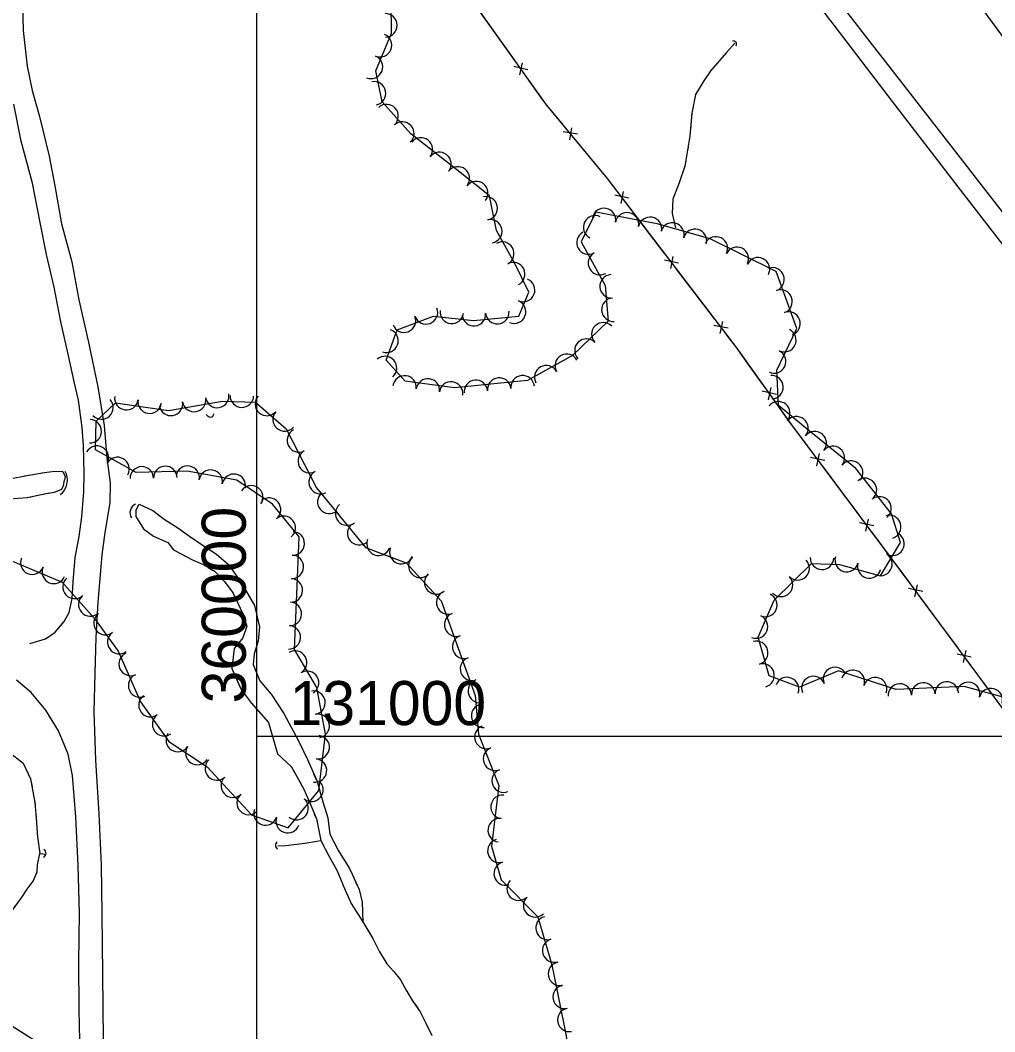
# Model space of a CAD drawing. Extents: x 353423 to 364002, y 127000 to 201942.
# Drawn here: x 359919.4 to 360251.3, y 130899.3 to 131243.8 of the extents above; entities that cross this region are included whole.
import ezdxf

# ---------------------------------------------------------------- set-up
doc = ezdxf.new("R2010")
doc.units = 0
for name, color, linetype in [('E_DTM_SlopeBottom', 7, 'Continuous'), ('E_DTM_SlopeTop', 7, 'Continuous'), ('E_FEN_Generic', 7, 'Continuous'), ('E_LAND_TreeLine', 7, 'Continuous'), ('E_MISCPROP', 7, 'Continuous'), ('E_RDWY_Gravel', 7, 'Continuous'), ('E_STRUCT_WingWall', 7, 'Continuous')]:
    doc.layers.add(name, color=color, linetype=linetype)

msp = doc.modelspace()

# ---------------------------------------------------------------- linework, layer by layer
at = {"layer": 'E_DTM_SlopeBottom'}
for p, q in [((360092.29, 131226.89), (360087.49, 131228.04)), ((360089.55, 131225.15), (360090.51, 131229.27)), ((360106.59, 131203), (360107.25, 131207.17)), ((360109.19, 131204.93), (360104.33, 131205.73)), ((360126.7, 131183.17), (360121.87, 131184.16)), ((360124.02, 131181.34), (360124.84, 131185.49)), ((360143.6, 131161.02), (360138.77, 131162.02)), ((360140.92, 131159.2), (360141.74, 131163.34)), ((360157.82, 131137.05), (360158.65, 131141.19)), ((360160.5, 131138.88), (360155.67, 131139.87)), ((360176.92, 131116.31), (360172.12, 131117.45)), ((360174.19, 131114.56), (360175.14, 131118.68)), ((360193.39, 131093.88), (360188.57, 131094.92)), ((360190.69, 131092.08), (360191.55, 131096.22)), ((360210.06, 131071.56), (360205.24, 131072.6)), ((360207.36, 131069.76), (360208.23, 131073.9)), ((360224.03, 131047.44), (360224.91, 131051.57)), ((360226.73, 131049.23), (360221.92, 131050.29)), ((360243.29, 131026.83), (360238.48, 131027.89)), ((360240.59, 131025.04), (360241.48, 131029.17))]:
    msp.add_line(p, q, dxfattribs=at)
for points in [[(360381.21, 130837.79), (360352.47, 130877.03), (360323.49, 130916.58), (360291.06, 130960), (360260.35, 131000.83), (360224.22, 131049.71), (360182.18, 131105.97), (360163.42, 131132.19), (360119.36, 131189.92), (360098.66, 131214.93), (360072.53, 131251.67), (360049.13, 131286.46), (360015.62, 131331.65)], [(360081.17, 131239.53), (360075.4, 131247.64)], [(360087.73, 131230.3), (360081.17, 131239.53)], [(360097.31, 131216.82), (360091.54, 131224.94)], [(360104.4, 131208), (360098.66, 131214.93), (360097.31, 131216.82)], [(360114.94, 131195.26), (360108.59, 131202.93)], [(360122.02, 131186.43), (360119.36, 131189.92), (360114.94, 131195.26)], [(360132.06, 131173.28), (360126.02, 131181.2)], [(360138.93, 131164.28), (360132.06, 131173.28)], [(360148.96, 131151.13), (360142.92, 131159.05)], [(360155.83, 131142.13), (360148.96, 131151.13)], [(360165.76, 131128.91), (360163.42, 131132.19), (360159.82, 131136.9)], [(360172.35, 131119.71), (360165.76, 131128.91)], [(360181.98, 131106.26), (360176.18, 131114.35)], [(360188.75, 131097.18), (360182.18, 131105.97), (360181.98, 131106.26)], [(360198.65, 131083.93), (360192.69, 131091.91)], [(360205.42, 131074.86), (360198.65, 131083.93)], [(360215.32, 131061.62), (360209.36, 131069.59)], [(360222.1, 131052.54), (360215.32, 131061.62)], [(360231.94, 131039.26), (360226.02, 131047.26)], [(360238.67, 131030.15), (360231.94, 131039.26)], [(360248.5, 131016.85), (360242.58, 131024.86)], [(360255.23, 131007.75), (360248.5, 131016.85)]]:
    msp.add_lwpolyline(points, dxfattribs=at)
for centre, major_axis, ratio, start_param, end_param in [((360161.88, 131235.38), (1.32, 0.87), 0.768037, 5.356084, 7.210314), ((359984.01, 131111.24), (0.25, -2.59), 0.653113, 5.356084, 7.210314), ((359931.62, 131086.67), (1.09, 4.96), 0.755334, 3.785288, 5.639518), ((359959.59, 131076.2), (0.86, 2.9), 0.912842, 0.643667, 2.497898), ((360008.11, 130962.84), (-1.8, -0.1), 0.86755, 5.356056, 7.210287), ((359926.18, 130960.11), (2.04, -0.07), 0.818901, 5.356084, 7.210314)]:
    msp.add_ellipse(centre, major_axis=major_axis, ratio=ratio, start_param=start_param, end_param=end_param, dxfattribs=at)
at = {"layer": 'E_DTM_SlopeTop'}
for points in [[(360570.32, 130810.78), (360548.47, 130840.49), (360524.15, 130873.36), (360502.29, 130902.85), (360480.25, 130932.95), (360458.46, 130961.89), (360436.23, 130991.86), (360411.63, 131024.91), (360388.86, 131056.04), (360364.01, 131089.52), (360340.79, 131120.96), (360317.08, 131153.14), (360291.88, 131187.31), (360262.08, 131227.39), (360237.28, 131260.96), (360213.16, 131293.49), (360188.56, 131326.79), (360157.99, 131368.04), (360130.78, 131404.94), (360101.39, 131444.8), (360074.24, 131481.36), (360045.6, 131519.67), (360018.3, 131556.7), (360002.77, 131577.44)], [(360529.26, 130810.15), (360508.41, 130837.24), (360485.18, 130867.33), (360462.48, 130896.68), (360441.11, 130924.47), (360420.86, 130950.4), (360400.54, 130976.79), (360381.21, 131001.34), (360361.35, 131027.47), (360341.14, 131054.75), (360322.71, 131078.25), (360302.51, 131104.47), (360282.87, 131129.92), (360262.23, 131156.88), (360238.8, 131187.06), (360216.46, 131216.14), (360195.46, 131243.54), (360169.36, 131277.4), (360145.28, 131308.49), (360118.17, 131343.54), (360093.11, 131375.68), (360066.52, 131410.11), (360041.02, 131442.73), (360013.42, 131478.34)], [(360539.14, 130812.53), (360522.54, 130834.28), (360500.22, 130862.65), (360478.93, 130890.05), (360458.31, 130916.33), (360437.97, 130942.26), (360419.17, 130966.24), (360396.7, 130995.17), (360375.81, 131021.96), (360358.11, 131044.76), (360341.17, 131066.6), (360320.89, 131092.62), (360300.51, 131118.77), (360279.7, 131145.43), (360255.04, 131177.01), (360231.64, 131207.11), (360207.27, 131238.46), (360184.52, 131267.86)]]:
    msp.add_lwpolyline(points, dxfattribs=at)
at = {"layer": 'E_FEN_Generic'}
for points in [[(360115.41, 131178.44), (360110.41, 131168.31), (360118.67, 131153.49), (360119.6, 131141.29), (360107.53, 131129.64), (360092.19, 131121.05), (360067.35, 131118.63), (360050.53, 131120.83), (360044.03, 131128.07), (360047.77, 131138.33), (360060.18, 131143.04), (360073.82, 131141.55), (360089.24, 131142.95), (360092.66, 131151.2), (360087.85, 131160.91), (360081.57, 131172.2), (360079.2, 131184.02), (360066.95, 131193.75), (360052.48, 131205.07), (360042.64, 131215.98), (360040.56, 131226.53), (360045.91, 131239.35), (360045.79, 131250.25)], [(360257.92, 131012.24), (360240.85, 131016.9), (360217.66, 131015.85), (360198.12, 131022.28), (360184.83, 131016.67), (360174.41, 131020.58), (360170.73, 131033.72), (360176.15, 131046.29), (360188.84, 131058.77), (360198.46, 131058.43), (360212.35, 131054.56), (360219.17, 131065.98), (360216.14, 131075.72), (360204, 131091.1), (360188.07, 131103.99), (360177.64, 131112.55), (360177.05, 131124.66), (360183.89, 131138.86), (360176.88, 131158.2), (360154.38, 131169.39), (360136.3, 131174.41), (360115.41, 131178.44)], [(359915.5, 131060.18), (359933.67, 131052.48), (359944.72, 131040.09), (359952.81, 131028.94), (359960.43, 131011.67), (359970.08, 130998.14), (359983.08, 130989.51), (359998.14, 130973.16), (360010.73, 130968.73), (360021.11, 130981.46), (360023.39, 131000.7), (360020.48, 131016.55), (360012.84, 131029.45), (360013.63, 131048.35), (360014.42, 131067.86), (360005.37, 131078.93), (359993.16, 131087.21), (359976.28, 131090.17), (359958.95, 131089.82), (359945.08, 131097.49), (359945.3, 131107.3), (359951.89, 131113.48), (359969.9, 131110.86), (359988.29, 131114.01), (359999.58, 131113.7), (360009.95, 131104.63), (360020.36, 131084.55)], [(360020.36, 131084.55), (360037.05, 131064.19), (360050.89, 131058.97), (360062.77, 131046.05), (360074.31, 131013.79), (360075.54, 131000.66), (360082.44, 130983.18), (360079.94, 130962.57), (360083.17, 130951.05), (360095.74, 130938.44), (360100.48, 130922.14), (360105.38, 130897.89), (360108.13, 130870.34), (360113.86, 130850.79), (360125.1, 130826.82)]]:
    msp.add_lwpolyline(points, dxfattribs=at)
for centre, start, end in [((360043.79, 131242.03), 270.6569, 90.6416), ((360041.94, 131235.27), 247.3564, 67.3411), ((360038.86, 131227.89), 247.3564, 67.3411), ((360039.94, 131218.87), 281.1572, 101.1419), ((360044.19, 131211.13), 312.0624, 132.0471), ((360049.55, 131205.19), 312.0624, 132.0471), ((360055.88, 131199.76), 321.9666, 141.9512), ((360062.18, 131194.83), 321.9666, 141.9512), ((360068.45, 131189.89), 321.5572, 141.5418), ((360074.71, 131184.91), 321.5572, 141.5418), ((360077.92, 131179.75), 281.3493, 101.334), ((360118.2, 131175.77), 349.0922, 169.0769), ((360079.49, 131171.91), 281.3493, 101.334), ((360115.18, 131173.26), 63.7272, 243.7118), ((360126.06, 131174.26), 349.0922, 169.0769), ((360133.91, 131172.74), 349.0922, 169.0769), ((360141.49, 131170.8), 344.4581, 164.4428), ((360149.2, 131168.65), 344.4581, 164.4428), ((360112.94, 131168.06), 119.1532, 299.1379), ((360156.32, 131166.08), 333.5818, 153.5665), ((360083.56, 131164.3), 299.0862, 119.0708), ((360163.48, 131162.52), 333.5818, 153.5665), ((360116.84, 131161.08), 119.1532, 299.1379), ((360170.64, 131158.96), 333.5818, 153.5665), ((360087.28, 131157.33), 296.3551, 116.3398), ((360175.62, 131155.54), 289.9264, 109.911), ((360090.68, 131151.89), 247.5013, 67.486), ((360120.8, 131153.17), 94.3341, 274.3188), ((360178.34, 131148.02), 289.9264, 109.911), ((360087.62, 131144.5), 247.5013, 67.486), ((360121.4, 131145.2), 94.3341, 274.3188), ((360057.59, 131144.3), 200.8099, 20.7946), ((360066.39, 131144.47), 173.7575, 353.7422), ((360081.89, 131144.39), 185.1964, 5.1811), ((360050.11, 131141.46), 200.8099, 20.7946), ((360073.93, 131143.66), 185.1964, 5.1811), ((360181.07, 131140.5), 289.9264, 109.911), ((360044.19, 131134.63), 249.9792, 69.9639), ((360118, 131136.84), 44.0133, 223.998), ((360179.61, 131134.81), 244.3119, 64.2965), ((360112.24, 131131.28), 44.0133, 223.998), ((360176.15, 131127.6), 244.3119, 64.2965), ((360043.65, 131125.35), 311.9395, 131.9242), ((360105.53, 131126.12), 29.2409, 209.2255), ((360098.55, 131122.21), 29.2409, 209.2255), ((360050.3, 131118.74), 352.5671, 172.5518), ((360058.23, 131117.71), 352.5671, 172.5518), ((360066.16, 131116.67), 352.5671, 172.5518), ((360074.6, 131117.23), 5.5758, 185.5605), ((360082.56, 131118.01), 5.5758, 185.5605), ((360090.52, 131118.78), 5.5758, 185.5605), ((360175.24, 131118.83), 272.7907, 92.7754), ((359947.13, 131111.89), 223.1733, 43.158), ((359955.59, 131115.05), 171.7294, 351.7141), ((359963.51, 131113.9), 171.7294, 351.7141), ((359970.76, 131113.13), 189.7351, 9.7197), ((359978.65, 131114.48), 189.7351, 9.7197), ((359986.53, 131115.83), 189.7351, 9.7197), ((359994.92, 131115.92), 178.4104, 358.3951), ((360003.43, 131113.11), 138.8649, 318.8496), ((360177.56, 131109.91), 320.6221, 140.6068), ((360009.45, 131107.85), 138.8649, 318.8496), ((359943.12, 131103.82), 268.7196, 88.7043), ((360183.74, 131104.83), 320.6221, 140.6068), ((360014.34, 131100.71), 117.398, 297.3826), ((360189.96, 131099.77), 321.0297, 141.0143), ((359945.56, 131094.83), 331.0565, 151.0412), ((360018.02, 131093.61), 117.398, 297.3826), ((360196.17, 131094.74), 321.0297, 141.0143), ((359952.56, 131090.96), 331.0565, 151.0412), ((360202.39, 131089.71), 321.0297, 141.0143), ((359960.85, 131087.76), 1.1892, 181.1739), ((359968.85, 131087.93), 1.1892, 181.1739), ((359976.43, 131088.02), 350.0398, 170.0245), ((359984.31, 131086.64), 350.0398, 170.0245), ((360021.7, 131086.51), 117.398, 297.3826), ((359992.19, 131085.25), 350.0398, 170.0245), ((360207.08, 131083.82), 308.2738, 128.2585), ((359998.09, 131081.33), 325.8641, 145.8488), ((360024.67, 131079.77), 129.3528, 309.3374), ((360004.15, 131077.12), 309.2788, 129.2635), ((360212.03, 131077.54), 308.2738, 128.2585), ((360030.74, 131075.77), 129.3528, 309.3374), ((360009.21, 131070.92), 309.2788, 129.2635), ((360215.34, 131071.25), 287.3287, 107.3134), ((360012.23, 131065.62), 267.6881, 87.6727), ((360034.87, 131069.09), 129.3528, 309.3374), ((360216.44, 131065.48), 239.1513, 59.136), ((360041.44, 131065.49), 159.3521, 339.3368), ((360049.19, 131062.65), 159.3521, 339.3368), ((360212.33, 131058.62), 239.1513, 59.136), ((359923.53, 131059.05), 157.0446, 337.0293), ((360011.91, 131057.63), 267.6881, 87.6727), ((360055.68, 131057.96), 132.6042, 312.5889), ((360184.18, 131057.12), 224.5317, 44.5164), ((360192.43, 131060.74), 177.9939, 357.9786), ((360200.85, 131059.94), 164.446, 344.4307), ((360208.55, 131057.79), 164.446, 344.4307), ((359930.89, 131055.93), 157.0446, 337.0293), ((360061.1, 131052.33), 132.6042, 312.5889), ((359937.96, 131050.81), 131.7523, 311.737), ((360011.59, 131049.63), 267.6881, 87.6727), ((360178.48, 131051.51), 224.5317, 44.5164), ((360065.19, 131045.51), 109.6905, 289.6751), ((360173.17, 131044.66), 246.6519, 66.6366), ((359943.29, 131044.85), 131.7523, 311.737), ((360011.26, 131041.64), 267.6215, 87.6062), ((359948.47, 131038.49), 125.9573, 305.942), ((360067.88, 131037.97), 109.6905, 289.6751), ((360170, 131037.31), 246.6519, 66.6366), ((359953.16, 131032.02), 125.9573, 305.942), ((360010.92, 131033.65), 267.6215, 87.6062), ((360070.58, 131030.44), 109.6905, 289.6751), ((360170.06, 131028.35), 285.6441, 105.6287), ((359957.03, 131024.55), 113.813, 293.7977), ((360013.02, 131025.04), 300.649, 120.6337), ((360073.27, 131022.91), 109.6905, 289.6751), ((360172.21, 131020.65), 285.6441, 105.6287), ((359960.26, 131017.23), 113.813, 293.7977), ((360017.1, 131018.16), 300.649, 120.6337), ((360196.89, 131019.49), 22.9096, 202.8942), ((360202.96, 131018.49), 341.7902, 161.7748), ((360075.96, 131015.38), 109.6905, 289.6751), ((360180.55, 131016.04), 339.4216, 159.4063), ((360189.52, 131016.38), 22.9096, 202.8942), ((360210.55, 131015.99), 341.7902, 161.7748), ((360218.96, 131013.81), 2.5845, 182.5692), ((360226.95, 131014.17), 2.5845, 182.5692), ((360234.94, 131014.53), 2.5845, 182.5692), ((360242.22, 131014.35), 344.7534, 164.7381), ((359963.78, 131010.57), 125.5259, 305.5106), ((360019.3, 131011.37), 280.3814, 100.3661), ((360249.94, 131012.25), 344.7534, 164.7381), ((360077.05, 131006.96), 95.3463, 275.331), ((359968.43, 131004.06), 125.5259, 305.5106), ((360020.75, 131003.5), 280.3814, 100.3661), ((360078.17, 130999.69), 111.5644, 291.549), ((359973.09, 130998.66), 146.409, 326.3937), ((360020.75, 130996.21), 263.2596, 83.2442), ((359979.75, 130994.23), 146.409, 326.3937), ((360081.11, 130992.25), 111.5644, 291.549), ((359986.39, 130989.01), 132.6688, 312.6534), ((360019.81, 130988.27), 263.2596, 83.2442), ((360084.05, 130984.81), 111.5644, 291.549), ((359991.81, 130983.12), 132.6688, 312.6534), ((360018.61, 130981.7), 230.7968, 50.7815), ((359997.23, 130977.24), 132.6688, 312.6534), ((360083.67, 130975.91), 83.0948, 263.0795), ((360013.55, 130975.51), 230.7968, 50.7815), ((360002.97, 130973.68), 160.5945, 340.5792), ((360010.52, 130971.02), 160.5945, 340.5792), ((360082.7, 130967.96), 83.0948, 263.0795), ((360082.58, 130960.91), 105.6616, 285.6463), ((360084.74, 130953.21), 105.6616, 285.6463), ((360089.13, 130948.03), 134.9159, 314.9006), ((360094.78, 130942.37), 134.9159, 314.9006), ((360099.02, 130934.67), 106.2487, 286.2334), ((360101.25, 130926.99), 106.2487, 286.2334), ((360103.24, 130919.06), 101.4136, 281.3983), ((360104.82, 130911.22), 101.4136, 281.3983), ((360106.41, 130903.38), 101.4136, 281.3983)]:
    msp.add_arc(centre, 4, start, end, dxfattribs=at)
at = {"layer": 'E_LAND_TreeLine'}
for p, q in [((360000, 131000), (360000, 133500)), ((360000, 129000), (360000, 131500)), ((360000, 131000), (363500, 131000)), ((360000, 131000), (364000, 131000))]:
    msp.add_line(p, q, dxfattribs=at)
at = {"layer": 'E_MISCPROP'}
for points in [[(359919.05, 131271.55), (359919.67, 131259.6), (359920.2, 131249.64), (359920.49, 131240.28), (359921.86, 131228.14), (359923.47, 131219.82), (359925.99, 131210.99), (359929.29, 131197.5), (359931.23, 131187.36), (359933.5, 131174.44), (359936.97, 131161.46), (359939.41, 131148.59), (359942.53, 131134.64), (359945.81, 131118.93), (359947.97, 131105.72), (359948.89, 131094.62), (359950.1, 131086.26), (359949.95, 131079.43), (359948.26, 131069.37), (359947.2, 131061.7), (359945.82, 131045.66)], [(359937.12, 131046.9), (359937.49, 131052.53), (359938.15, 131060.83), (359939.49, 131067.99), (359940.38, 131074.7), (359941.1, 131083.17), (359941.18, 131089.43), (359940.94, 131098.98), (359940.52, 131105.07), (359939.31, 131114.35), (359937.97, 131120.21), (359935.74, 131130.12), (359933.23, 131141.11), (359930.96, 131152.9), (359928.39, 131164), (359926.28, 131174.88), (359923.61, 131188.31), (359919.81, 131202.61), (359917.31, 131215.19)], [(359922.71, 131031.49), (359928.01, 131033.18), (359931.38, 131035.43), (359934.41, 131039.06), (359936.13, 131042.07), (359937.12, 131046.9)], [(359945.82, 131045.66), (359945.19, 131033.55), (359944.79, 131021.49), (359944.56, 131008.24), (359945.05, 130991.8), (359946.16, 130973.54), (359946.99, 130956.01), (359947.26, 130939.46), (359947.5, 130918.93), (359947.68, 130896.63), (359947.7, 130881.48)], [(359939.81, 130886.51), (359939.87, 130891.15), (359939.48, 130906.79), (359939.39, 130923.06), (359939.58, 130939.67), (359939.2, 130955.94), (359938.42, 130972.49), (359937.29, 130986.55), (359935.74, 130993.89), (359932.42, 131001.76), (359928.13, 131008.89), (359923.21, 131014.88), (359918.22, 131019.06)]]:
    msp.add_lwpolyline(points, dxfattribs=at)
at = {"layer": 'E_RDWY_Gravel'}
msp.add_lwpolyline([(360050.1, 130816.27), (359672.48, 131056.75), (359280.39, 131500.31), (359008.41, 131703.83)], dxfattribs=at)
at = {"layer": 'E_STRUCT_WingWall'}
for points in [[(360162.75, 131236.01), (360159.93, 131232.73), (360154.56, 131226.67), (360152.2, 131223.12), (360149.37, 131218.45), (360148.1, 131212.11), (360147.44, 131204.24), (360145.77, 131194.03), (360143.84, 131188.4), (360141.62, 131182.9), (360141.41, 131178.01), (360142.54, 131173.07)], [(360162.75, 131236.01), (360159.93, 131232.73), (360154.56, 131226.67), (360152.2, 131223.12), (360149.37, 131218.45), (360148.1, 131212.11), (360148.06, 131211.72)], [(360147.73, 131207.74), (360147.56, 131205.74)], [(360147.04, 131201.78), (360146.71, 131199.81)], [(360146.07, 131195.86), (360145.77, 131194.03), (360145.72, 131193.89)], [(360144.43, 131190.11), (360143.84, 131188.4), (360141.62, 131182.9), (360141.41, 131178.01), (360142.54, 131173.07)], [(359915.92, 131087.6), (359921.67, 131088.76), (359927.65, 131089.76), (359931.06, 131090.26), (359933.96, 131090.07), (359934.69, 131088.42), (359934.46, 131087.17)], [(359926.79, 131089.62), (359927.65, 131089.76), (359931.06, 131090.26), (359933.96, 131090.07), (359934.69, 131088.42), (359934.46, 131087.17)], [(359915.72, 131080.77), (359921.8, 131081.2), (359927.73, 131082.48), (359931.09, 131083.09), (359933.58, 131084.08), (359934.21, 131085.33), (359934.46, 131087.17)], [(359920.88, 131088.6), (359921.67, 131088.76), (359922.84, 131088.96)], [(359895.63, 131085.28), (359896.17, 131085.01), (359904.17, 131081.22), (359909.17, 131080.35), (359915.72, 131080.77), (359921.8, 131081.2), (359923.57, 131081.58)], [(359927.48, 131082.42), (359927.73, 131082.48), (359929.45, 131082.79)], [(359933.26, 131083.95), (359933.58, 131084.08), (359934.21, 131085.33), (359934.25, 131085.58)], [(359958.8, 131076.84), (359959.89, 131078.93), (359964.62, 131076.79), (359968.41, 131073.87), (359973.07, 131070.95), (359977.03, 131068.14), (359981.68, 131064.94), (359986.28, 131061.96), (359990.47, 131058.3), (359993.41, 131054.07), (359996.4, 131049.34), (359999.22, 131044.43), (360000.89, 131037.2), (360000.42, 131032.37), (359999.09, 131028), (359998.73, 131024.42), (360000.98, 131018.83), (360004.83, 131014.32), (360009.18, 131007.76), (360014.25, 130998.4), (360017.24, 130992.02), (360020.39, 130984.84), (360022.63, 130977.26), (360024.14, 130972.14), (360024.85, 130966.62), (360027.79, 130960.97), (360031.51, 130954.98), (360032.53, 130952.82), (360034.84, 130947.8), (360035.9, 130943.41), (360036.08, 130936.78)], [(359958.8, 131076.84), (359959.89, 131078.93), (359964.62, 131076.79), (359968.41, 131073.87), (359973.07, 131070.95), (359977.03, 131068.14), (359981.68, 131064.94), (359982.23, 131064.58)], [(359958.8, 131076.84), (359958.85, 131074.73), (359961.39, 131070.62), (359964.84, 131068.05), (359969.73, 131065.96), (359971.65, 131063.47), (359978.35, 131059.95), (359981.52, 131058.53), (359985.44, 131056.24), (359988.95, 131052.64), (359991.94, 131048.7), (359995.1, 131041.86), (359996.55, 131037.41), (359995.23, 131033.44), (359992.31, 131029.81), (359991.48, 131023.04), (359994.63, 131015.86), (359998.03, 131011.3), (360004.03, 131004.66), (360007.05, 130993.96), (360011.77, 130989.54), (360016.04, 130981.98), (360018.34, 130976.45), (360020.31, 130971.78), (360021.81, 130964.49), (360024.58, 130959.01), (360027.23, 130954.34), (360027.9, 130952.74), (360030.1, 130947.56), (360032.12, 130943), (360036.08, 130936.78)], [(359958.8, 131076.84), (359958.85, 131074.73), (359961.39, 131070.62), (359964.84, 131068.05), (359969.73, 131065.96), (359971.65, 131063.47), (359978.35, 131059.95), (359979.92, 131059.24)], [(359985.59, 131062.4), (359986.28, 131061.96), (359987.16, 131061.18)], [(359990.18, 131058.55), (359990.47, 131058.3), (359991.39, 131056.98)], [(359983.46, 131057.39), (359985.19, 131056.38)], [(359988.03, 131053.58), (359988.95, 131052.64), (359989.36, 131052.09)], [(359993.66, 131053.68), (359994.73, 131051.99)], [(359991.78, 131048.91), (359991.94, 131048.7), (359992.67, 131047.12)], [(359996.83, 131048.59), (359999.22, 131044.43), (360000.89, 131037.2), (360000.42, 131032.37), (359999.09, 131028), (359998.73, 131024.42), (360000.13, 131020.93)], [(359994.34, 131043.49), (359995.1, 131041.86), (359996.55, 131037.41), (359995.23, 131033.44), (359992.31, 131029.81), (359991.48, 131023.04), (359994.24, 131016.76)], [(360000.13, 131020.93), (360000.98, 131018.83), (360004.83, 131014.32), (360009.18, 131007.76), (360014.25, 130998.4), (360015.22, 130996.33)], [(359994.24, 131016.76), (359994.63, 131015.86), (359998.03, 131011.3), (360004.03, 131004.66), (360007.05, 130993.96), (360008.71, 130992.41)], [(359904.41, 131003.37), (359904.76, 131003.07), (359909.69, 130999.23), (359915.59, 130994.66), (359920.4, 130990.76), (359922.99, 130985.46), (359923.48, 130982.78)], [(359915.59, 130994.66), (359920.4, 130990.76), (359922.99, 130985.46), (359924.44, 130977.44), (359924.92, 130971.97), (359925.29, 130965.66), (359926.1, 130960.07)], [(360011.63, 130989.68), (360011.77, 130989.54), (360012.66, 130987.97)], [(360016.92, 130992.7), (360017.24, 130992.02), (360017.74, 130990.88)], [(360019.35, 130987.22), (360020.15, 130985.39)], [(360014.62, 130984.49), (360015.6, 130982.75)], [(360021.35, 130981.57), (360021.92, 130979.66)], [(359924.18, 130978.84), (359924.44, 130977.44), (359924.49, 130976.86)], [(360017.23, 130979.1), (360018.01, 130977.26)], [(360023.05, 130975.82), (360024.14, 130972.14), (360024.85, 130966.62), (360027.79, 130960.97), (360031.51, 130954.98), (360032.53, 130952.82), (360034.11, 130949.38)], [(359924.84, 130972.88), (359924.92, 130971.97), (359924.99, 130970.88)], [(360019.56, 130973.57), (360020.31, 130971.78), (360021.81, 130964.49), (360024.58, 130959.01), (360027.23, 130954.34), (360027.9, 130952.74), (360030.1, 130947.56), (360030.4, 130946.88)], [(359925.22, 130966.89), (359925.29, 130965.66), (359925.4, 130964.9)], [(360007.17, 130962.6), (360009.85, 130962.7), (360012.64, 130963.14), (360014.51, 130963.36), (360017.13, 130963.63), (360019.75, 130964.13), (360021.81, 130964.49)], [(360007.17, 130962.6), (360009.85, 130962.7), (360012.64, 130963.14), (360014.51, 130963.36), (360017.13, 130963.63), (360019.75, 130964.13), (360021.81, 130964.49)], [(359901.15, 130911.13), (359901.26, 130911.33), (359903.62, 130916.84), (359906.1, 130923.09), (359908.68, 130928.65), (359911.83, 130933.41), (359914.12, 130937.04), (359917.67, 130942.03), (359919.85, 130944.98), (359921.8, 130947.93), (359923.8, 130950.59), (359925.18, 130953.83), (359925.36, 130956.16), (359926.1, 130960.07)], [(359916.75, 130940.73), (359917.67, 130942.03), (359919.85, 130944.98), (359921.8, 130947.93), (359923.8, 130950.59), (359925.18, 130953.83), (359925.36, 130956.16), (359926.1, 130960.07)], [(359925.98, 130960.94), (359926.1, 130960.07)], [(359926.1, 130960.07), (359928.21, 130959.84)], [(359926.1, 130960.07), (359928.21, 130959.84)], [(360034.11, 130949.38), (360034.84, 130947.8), (360035.9, 130943.41), (360036.08, 130936.78)], [(360030.4, 130946.88), (360032.12, 130943), (360036.08, 130936.78)], [(360036.08, 130936.78), (360039.51, 130931.12), (360041.68, 130926.82), (360044.28, 130922.51), (360046.55, 130919.98), (360048.9, 130916.98), (360050.89, 130913.53), (360053.04, 130909.82), (360055.65, 130906.06), (360057.5, 130902.27), (360059.64, 130898.02)], [(360036.08, 130936.78), (360039.51, 130931.12), (360041.68, 130926.82), (360044.28, 130922.51), (360046.55, 130919.98), (360048.9, 130916.98), (360050.89, 130913.53), (360051.56, 130912.37)], [(360053.64, 130908.96), (360054.78, 130907.31)], [(360056.74, 130903.84), (360057.5, 130902.27), (360057.62, 130902.04)]]:
    msp.add_lwpolyline(points, dxfattribs=at)

# ---------------------------------------------------------------- texts
at = {"layer": 'E_LAND_TreeLine'}
msp.add_text('  360000  ', height=15, rotation=90, dxfattribs=at).set_placement((359996.25, 131000))
msp.add_text('  131000  ', height=15, dxfattribs=at).set_placement((360000, 131003.75))

doc.saveas('drawing.dxf')
